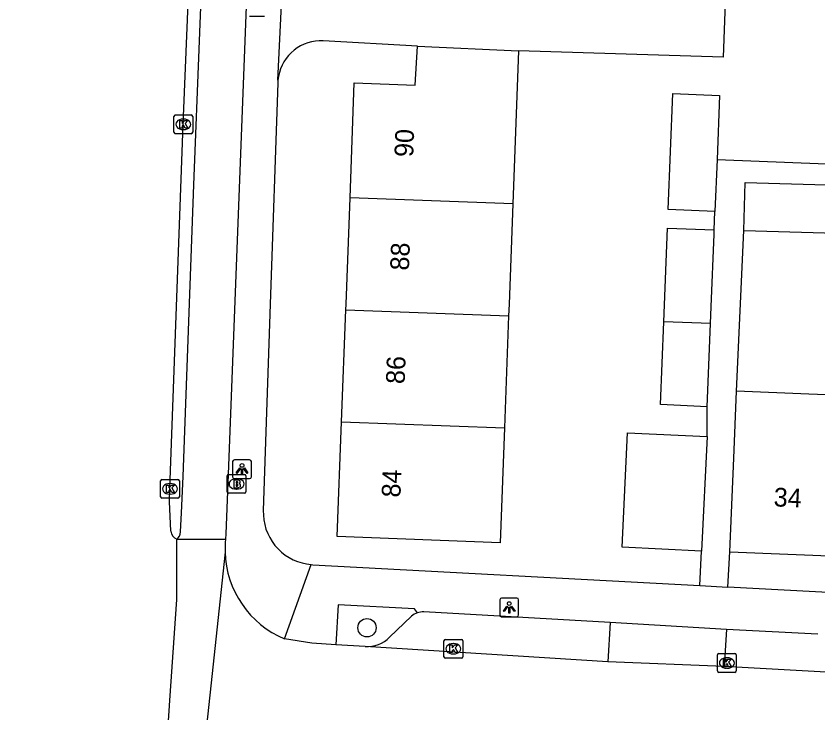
# Model space of a CAD drawing. Extents: x 161355 to 162026, y 386504 to 387459.
# Drawn here: x 161410.9 to 161453.62, y 387228.21 to 387265.35 of the extents above; entities that cross this region are included whole.
import ezdxf

# ---------------------------------------------------------------- set-up
doc = ezdxf.new("R2010")
doc.units = 0
for name, color, linetype in [('IMGEO_Boom', 7, 'Continuous'), ('IMGEO_Brandkraan', 7, 'Continuous'), ('IMGEO_Fietspad_open', 7, 'Continuous'), ('IMGEO_Kolk', 7, 'Continuous'), ('IMGEO_Lichtpunt', 7, 'Continuous'), ('IMGEO_Pand', 7, 'Continuous'), ('IMGEO_Pand_nummerreeks', 7, 'Continuous'), ('IMGEO_Parkeervlak_open', 7, 'Continuous'), ('IMGEO_Rijbaan_lokaal_gesloten', 7, 'Continuous'), ('IMGEO_Rijbaan_lokaal_open', 7, 'Continuous'), ('IMGEO_Voetpad_open', 7, 'Continuous')]:
    doc.layers.add(name, color=color, linetype=linetype)

msp = doc.modelspace()

# ---------------------------------------------------------------- linework, layer by layer
at = {"layer": 'IMGEO_Boom'}
msp.add_circle((161429.594, 387232.748), 0.489, dxfattribs=at)
at = {"layer": 'IMGEO_Brandkraan'}
for p, q in [((161422.144, 387239.989), (161422.144, 387240.841)), ((161422.219, 387240.915), (161423.071, 387240.915)), ((161423.145, 387240.841), (161423.145, 387239.989)), ((161422.632, 387240.695), (161422.657, 387240.695)), ((161423.071, 387239.915), (161422.219, 387239.915)), ((161422.655, 387240.135), (161422.63, 387240.135))]:
    msp.add_line(p, q, dxfattribs=at)
for points in [[(161422.144, 387239.989), (161422.144, 387240.841)], [(161422.219, 387240.915), (161423.071, 387240.915)], [(161423.145, 387240.841), (161423.145, 387239.989)], [(161422.492, 387240.615), (161422.492, 387240.215), (161422.705, 387240.215)], [(161422.723, 387240.615), (161422.492, 387240.615)], [(161422.671, 387240.534), (161422.617, 387240.534), (161422.617, 387240.458)], [(161422.617, 387240.458), (161422.67, 387240.458)], [(161422.679, 387240.382), (161422.617, 387240.382), (161422.617, 387240.301)], [(161422.617, 387240.301), (161422.679, 387240.301)], [(161423.071, 387239.915), (161422.219, 387239.915)]]:
    msp.add_lwpolyline(points, dxfattribs=at)
for centre, radius, start, end in [((161422.221, 387240.839), 0.0765, 91.552, 178.448), ((161422.221, 387240.839), 0.0765, 91.552, 178.448), ((161423.069, 387240.839), 0.0765, 1.552, 88.448), ((161423.069, 387240.839), 0.0765, 1.552, 88.448), ((161422.672, 387240.496), 0.0379, 267.8285, 90.9355), ((161422.68, 387240.341), 0.0404, 269.8759, 90.5077), ((161422.727, 387240.47), 0.145, 59.4692, 91.5367), ((161422.752, 387240.517), 0.0922, 285.5137, 58.1501), ((161422.757, 387240.325), 0.105, 301.3115, 78.989), ((161422.221, 387239.991), 0.0765, 181.552, 268.448), ((161422.221, 387239.991), 0.0765, 181.552, 268.448), ((161422.711, 387240.466), 0.251, 268.6676, 293.5347), ((161423.069, 387239.991), 0.0765, 271.552, 358.448), ((161423.069, 387239.991), 0.0765, 271.552, 358.448)]:
    msp.add_arc(centre, radius, start, end, dxfattribs=at)
for centre, major_axis, ratio, start_param, end_param in [((161422.631, 387240.415), (-0.387, 0.002), 0.722429, 4.712389, 7.853982), ((161422.656, 387240.415), (-0.39, 0.002), 0.717154, 1.570796, 4.712389)]:
    msp.add_ellipse(centre, major_axis=major_axis, ratio=ratio, start_param=start_param, end_param=end_param, dxfattribs=at)
at = {"layer": 'IMGEO_Fietspad_open'}
for points in [[(161419.666, 387237.854), (161419.705, 387238.873), (161419.796, 387240.803), (161420.363, 387256.359), (161422.793, 387317.755), (161423.756, 387343.477)], [(161426.155, 387343.151), (161425.193, 387317.684), (161424.441, 387299.132), (161422.183, 387240.478), (161422.081, 387237.762), (161422.061, 387237.471)]]:
    msp.add_lwpolyline(points, dxfattribs=at)
msp.add_arc((161419.115, 387237.898), 0.553, 308.2163, 355.4102, dxfattribs=at)
at = {"layer": 'IMGEO_Kolk'}
for p, q in [((161419.309, 387259.151), (161419.309, 387260.003)), ((161419.384, 387260.077), (161420.236, 387260.077)), ((161420.31, 387260.003), (161420.31, 387259.151)), ((161419.797, 387259.857), (161419.822, 387259.857)), ((161419.82, 387259.297), (161419.795, 387259.297)), ((161420.236, 387259.077), (161419.384, 387259.077)), ((161418.599, 387239.727), (161418.599, 387240.579)), ((161418.674, 387240.653), (161419.526, 387240.653)), ((161419.087, 387240.433), (161419.112, 387240.433)), ((161419.6, 387240.579), (161419.6, 387239.727)), ((161419.11, 387239.873), (161419.085, 387239.873)), ((161419.526, 387239.653), (161418.674, 387239.653)), ((161433.694, 387231.205), (161433.694, 387232.057)), ((161433.769, 387232.131), (161434.621, 387232.131)), ((161434.182, 387231.911), (161434.207, 387231.911)), ((161434.695, 387232.057), (161434.695, 387231.205)), ((161434.205, 387231.351), (161434.18, 387231.351)), ((161448.341, 387231.373), (161449.193, 387231.373)), ((161434.621, 387231.131), (161433.769, 387231.131)), ((161448.266, 387230.447), (161448.266, 387231.299)), ((161448.754, 387231.153), (161448.779, 387231.153)), ((161449.267, 387231.299), (161449.267, 387230.447)), ((161448.777, 387230.593), (161448.752, 387230.593)), ((161449.193, 387230.373), (161448.341, 387230.373))]:
    msp.add_line(p, q, dxfattribs=at)
for points in [[(161419.309, 387259.151), (161419.309, 387260.003)], [(161419.384, 387260.077), (161420.236, 387260.077)], [(161420.31, 387260.003), (161420.31, 387259.151)], [(161419.63, 387259.777), (161419.753, 387259.777), (161419.753, 387259.626), (161419.883, 387259.777), (161420.047, 387259.777), (161419.901, 387259.626), (161420.054, 387259.377), (161419.902, 387259.377), (161419.817, 387259.541), (161419.753, 387259.474), (161419.753, 387259.377), (161419.63, 387259.377), (161419.63, 387259.777)], [(161420.236, 387259.077), (161419.384, 387259.077)], [(161418.599, 387239.727), (161418.599, 387240.579)], [(161418.674, 387240.653), (161419.526, 387240.653)], [(161418.92, 387240.353), (161419.043, 387240.353), (161419.043, 387240.202), (161419.173, 387240.353), (161419.337, 387240.353), (161419.191, 387240.202), (161419.344, 387239.953), (161419.192, 387239.953), (161419.107, 387240.117), (161419.043, 387240.05), (161419.043, 387239.953), (161418.92, 387239.953), (161418.92, 387240.353)], [(161419.6, 387240.579), (161419.6, 387239.727)], [(161419.526, 387239.653), (161418.674, 387239.653)], [(161433.694, 387231.205), (161433.694, 387232.057)], [(161433.769, 387232.131), (161434.621, 387232.131)], [(161434.015, 387231.831), (161434.138, 387231.831), (161434.138, 387231.68), (161434.268, 387231.831), (161434.432, 387231.831), (161434.286, 387231.68), (161434.439, 387231.431), (161434.287, 387231.431), (161434.202, 387231.595), (161434.138, 387231.528), (161434.138, 387231.431), (161434.015, 387231.431), (161434.015, 387231.831)], [(161434.695, 387232.057), (161434.695, 387231.205)], [(161448.341, 387231.373), (161449.193, 387231.373)], [(161434.621, 387231.131), (161433.769, 387231.131)], [(161448.266, 387230.447), (161448.266, 387231.299)], [(161448.587, 387231.073), (161448.71, 387231.073), (161448.71, 387230.922), (161448.84, 387231.073), (161449.004, 387231.073), (161448.858, 387230.922), (161449.011, 387230.673), (161448.859, 387230.673), (161448.774, 387230.837), (161448.71, 387230.77), (161448.71, 387230.673), (161448.587, 387230.673), (161448.587, 387231.073)], [(161449.267, 387231.299), (161449.267, 387230.447)], [(161449.193, 387230.373), (161448.341, 387230.373)]]:
    msp.add_lwpolyline(points, dxfattribs=at)
for centre, start, end in [((161419.386, 387260.001), 91.552, 178.448), ((161419.386, 387260.001), 91.552, 178.448), ((161420.234, 387260.001), 1.552, 88.448), ((161420.234, 387260.001), 1.552, 88.448), ((161419.386, 387259.153), 181.552, 268.448), ((161419.386, 387259.153), 181.552, 268.448), ((161420.234, 387259.153), 271.552, 358.448), ((161420.234, 387259.153), 271.552, 358.448), ((161418.676, 387240.577), 91.552, 178.448), ((161418.676, 387240.577), 91.552, 178.448), ((161419.524, 387240.577), 1.552, 88.448), ((161419.524, 387240.577), 1.552, 88.448), ((161418.676, 387239.729), 181.552, 268.448), ((161418.676, 387239.729), 181.552, 268.448), ((161419.524, 387239.729), 271.552, 358.448), ((161419.524, 387239.729), 271.552, 358.448), ((161433.771, 387232.055), 91.552, 178.448), ((161433.771, 387232.055), 91.552, 178.448), ((161434.619, 387232.055), 1.552, 88.448), ((161434.619, 387232.055), 1.552, 88.448), ((161448.343, 387231.297), 91.552, 178.448), ((161448.343, 387231.297), 91.552, 178.448), ((161449.191, 387231.297), 1.552, 88.448), ((161449.191, 387231.297), 1.552, 88.448), ((161433.771, 387231.207), 181.552, 268.448), ((161433.771, 387231.207), 181.552, 268.448), ((161434.619, 387231.207), 271.552, 358.448), ((161434.619, 387231.207), 271.552, 358.448), ((161448.343, 387230.449), 181.552, 268.448), ((161448.343, 387230.449), 181.552, 268.448), ((161449.191, 387230.449), 271.552, 358.448), ((161449.191, 387230.449), 271.552, 358.448)]:
    msp.add_arc(centre, 0.0765, start, end, dxfattribs=at)
for centre, major_axis, ratio, start_param, end_param in [((161419.796, 387259.577), (-0.387, 0.002), 0.722429, 4.712389, 7.853982), ((161419.821, 387259.577), (-0.39, 0.002), 0.717154, 1.570796, 4.712389), ((161419.086, 387240.153), (-0.387, 0.002), 0.722429, 4.712389, 7.853982), ((161419.111, 387240.153), (-0.39, 0.002), 0.717154, 1.570796, 4.712389), ((161434.181, 387231.631), (-0.387, 0.002), 0.722429, 4.712389, 7.853982), ((161434.206, 387231.631), (-0.39, 0.002), 0.717154, 1.570796, 4.712389), ((161448.753, 387230.873), (-0.387, 0.002), 0.722429, 4.712389, 7.853982), ((161448.778, 387230.873), (-0.39, 0.002), 0.717154, 1.570796, 4.712389)]:
    msp.add_ellipse(centre, major_axis=major_axis, ratio=ratio, start_param=start_param, end_param=end_param, dxfattribs=at)
at = {"layer": 'IMGEO_Lichtpunt'}
for p, q in [((161423.327, 387265.349), (161424.135, 387265.349)), ((161423.327, 387265.349), (161424.135, 387265.349)), ((161422.438, 387241.603), (161422.438, 387240.796)), ((161422.438, 387241.603), (161422.438, 387240.796)), ((161423.34, 387241.698), (161422.532, 387241.698)), ((161423.34, 387241.698), (161422.532, 387241.698)), ((161423.434, 387240.796), (161423.434, 387241.603)), ((161423.434, 387240.796), (161423.434, 387241.603)), ((161422.532, 387240.702), (161423.34, 387240.702)), ((161422.532, 387240.702), (161423.34, 387240.702)), ((161437.575, 387234.334), (161436.767, 387234.334)), ((161437.575, 387234.334), (161436.767, 387234.334)), ((161436.673, 387234.239), (161436.673, 387233.432)), ((161436.673, 387234.239), (161436.673, 387233.432)), ((161437.669, 387233.432), (161437.669, 387234.239)), ((161437.669, 387233.432), (161437.669, 387234.239)), ((161436.767, 387233.338), (161437.575, 387233.338)), ((161436.767, 387233.338), (161437.575, 387233.338))]:
    msp.add_line(p, q, dxfattribs=at)
for points in [[(161422.812, 387241.267), (161422.851, 387241.239), (161422.663, 387240.977), (161422.625, 387241.004), (161422.812, 387241.267)], [(161422.914, 387241.219), (161422.961, 387241.219), (161422.961, 387240.897), (161422.914, 387240.897), (161422.914, 387241.219)], [(161423.024, 387241.239), (161423.062, 387241.266), (161423.249, 387241.004), (161423.21, 387240.976), (161423.024, 387241.239)], [(161437.047, 387233.903), (161437.086, 387233.875), (161436.898, 387233.613), (161436.86, 387233.64), (161437.047, 387233.903)], [(161437.259, 387233.875), (161437.297, 387233.902), (161437.484, 387233.64), (161437.445, 387233.612), (161437.259, 387233.875)], [(161437.149, 387233.855), (161437.196, 387233.855), (161437.196, 387233.533), (161437.149, 387233.533), (161437.149, 387233.855)]]:
    msp.add_lwpolyline(points, dxfattribs=at)
for centre in [(161422.937, 387241.401), (161437.172, 387234.037)]:
    msp.add_circle(centre, 0.0994, dxfattribs=at)
for centre, start, end in [((161422.532, 387241.603), 90, 180), ((161422.532, 387241.603), 90, 180), ((161423.34, 387241.603), 0, 90), ((161423.34, 387241.603), 0, 90), ((161422.532, 387240.796), 180, 270), ((161422.532, 387240.796), 180, 270), ((161423.34, 387240.796), 270, 0), ((161423.34, 387240.796), 270, 360), ((161436.767, 387234.239), 90, 180), ((161436.767, 387234.239), 90, 180), ((161437.575, 387234.239), 0, 90), ((161437.575, 387234.239), 0, 90), ((161436.767, 387233.432), 180, 270), ((161436.767, 387233.432), 180, 270), ((161437.575, 387233.432), 270, 0), ((161437.575, 387233.432), 270, 360)]:
    msp.add_arc(centre, 0.0946, start, end, dxfattribs=at)
at = {"layer": 'IMGEO_Pand'}
for points in [[(161428.689, 387255.669), (161428.918, 387261.791), (161432.168, 387261.669), (161432.291, 387263.751)], [(161432.291, 387263.751), (161437.666, 387263.5)], [(161437.666, 387263.5), (161437.36, 387255.343)], [(161448.129, 387254.939), (161445.636, 387255.032), (161445.879, 387261.214), (161448.372, 387261.116), (161448.238, 387257.704)], [(161448.238, 387257.704), (161448.129, 387254.939)], [(161449.66, 387253.916), (161449.735, 387256.474), (161455.924, 387256.291)], [(161428.465, 387249.697), (161428.476, 387250), (161428.689, 387255.669)], [(161437.36, 387255.343), (161428.689, 387255.669)], [(161437.36, 387255.343), (161437.16, 387250), (161437.136, 387249.371)], [(161445.401, 387249.061), (161445.597, 387254.036), (161448.09, 387253.962)], [(161447.893, 387248.967), (161447.928, 387249.848), (161448.081, 387253.716), (161448.09, 387253.962)], [(161449.66, 387253.916), (161455.817, 387253.734)], [(161428.241, 387243.725), (161428.465, 387249.697)], [(161428.465, 387249.697), (161437.136, 387249.371)], [(161437.136, 387249.371), (161436.913, 387243.399)], [(161447.718, 387244.53), (161445.228, 387244.652), (161445.401, 387249.061)], [(161447.893, 387248.967), (161445.401, 387249.061)], [(161447.718, 387244.53), (161447.893, 387248.967)], [(161448.92, 387236.796), (161449.129, 387241.792), (161449.278, 387245.363)], [(161455.45, 387245.105), (161453.127, 387245.202), (161449.278, 387245.363)], [(161436.913, 387243.399), (161436.684, 387237.279), (161428.012, 387237.604), (161428.241, 387243.725)], [(161428.241, 387243.725), (161436.913, 387243.399)], [(161447.418, 387236.832), (161443.182, 387237.038), (161443.479, 387243.14), (161447.715, 387242.934)], [(161447.715, 387242.934), (161447.418, 387236.832)], [(161448.92, 387236.796), (161455.1, 387236.538)]]:
    msp.add_lwpolyline(points, dxfattribs=at)
at = {"layer": 'IMGEO_Parkeervlak_open'}
msp.add_lwpolyline([(161431.967, 387233.361), (161430.799, 387232.241)], dxfattribs=at)
for centre, radius, start, end in [((161432.583, 387232.681), 0.918, 109.487, 132.1683), ((161429.586, 387233.462), 1.721, 267.0419, 314.8206)]:
    msp.add_arc(centre, radius, start, end, dxfattribs=at)
at = {"layer": 'IMGEO_Rijbaan_lokaal_gesloten'}
for points in [[(161419.149, 387237.89), (161419.082, 387239.471), (161419.1, 387240.153), (161419.81, 387259.577), (161420.632, 387279.824), (161421.338, 387297.879)], [(161410.899, 387128.127), (161411.412, 387134.289), (161414.657, 387171.35), (161416.295, 387190.705), (161417.265, 387202.857), (161417.804, 387210.361), (161418.67, 387222.319), (161419.099, 387228.872), (161419.473, 387234.252), (161419.457, 387237.464)], [(161419.457, 387237.464), (161422.061, 387237.471)], [(161422.034, 387236.778), (161420.407, 387221.545)]]:
    msp.add_lwpolyline(points, dxfattribs=at)
for centre, radius, start, end in [((161419.69, 387237.957), 0.545, 187.0425, 244.6918), ((161427.261, 387236.921), 5.229, 173.9664, 181.5713)]:
    msp.add_arc(centre, radius, start, end, dxfattribs=at)
at = {"layer": 'IMGEO_Rijbaan_lokaal_open'}
for points in [[(161442.545, 387233.036), (161442.416, 387230.925)], [(161448.748, 387232.658), (161442.545, 387233.036)], [(161448.748, 387232.658), (161448.617, 387230.693)], [(161427.926, 387231.845), (161426.65, 387231.927), (161425.2, 387232.152)], [(161429.497, 387231.743), (161427.926, 387231.845)], [(161442.416, 387230.925), (161429.497, 387231.743)], [(161448.617, 387230.693), (161442.416, 387230.925)], [(161456.603, 387230.24), (161448.617, 387230.693)]]:
    msp.add_lwpolyline(points, dxfattribs=at)
msp.add_arc((161427.207, 387236.922), 5.175, 181.595, 247.1799, dxfattribs=at)
at = {"layer": 'IMGEO_Voetpad_open'}
for points in [[(161426.847, 387312.983), (161426.864, 387312.807), (161426.897, 387312.634), (161426.945, 387312.463), (161427.008, 387312.298), (161427.085, 387312.139), (161427.177, 387311.988), (161427.281, 387311.846), (161427.398, 387311.713), (161427.526, 387311.591), (161427.665, 387311.482), (161427.813, 387311.385), (161427.969, 387311.301), (161428.132, 387311.232), (161428.3, 387311.178), (161428.472, 387311.139), (161428.647, 387311.116), (161428.736, 387311.11), (161439.266, 387310.659), (161450.291, 387310.178), (161448.569, 387263.164), (161437.666, 387263.5)], [(161424.852, 387261.926), (161425.168, 387268.528), (161425.176, 387268.586)], [(161432.291, 387263.751), (161427.26, 387264.034), (161427.052, 387264.033), (161426.846, 387264.014), (161426.642, 387263.976), (161426.442, 387263.921), (161426.247, 387263.847), (161426.06, 387263.757), (161425.882, 387263.65), (161425.715, 387263.528), (161425.558, 387263.391), (161425.415, 387263.241), (161425.286, 387263.078), (161425.171, 387262.905), (161425.073, 387262.722), (161424.991, 387262.532), (161424.927, 387262.334), (161424.881, 387262.132), (161424.852, 387261.926)], [(161424.852, 387261.926), (161424.844, 387261.792), (161424.443, 387250), (161424.069, 387238.991), (161424.072, 387238.741), (161424.097, 387238.493), (161424.144, 387238.248), (161424.213, 387238.008), (161424.303, 387237.775), (161424.413, 387237.552), (161424.543, 387237.339), (161424.691, 387237.138), (161424.857, 387236.952), (161425.039, 387236.781), (161425.235, 387236.626), (161425.445, 387236.491), (161425.665, 387236.374), (161425.895, 387236.277), (161426.133, 387236.202), (161426.377, 387236.148), (161426.624, 387236.116)], [(161448.238, 387257.704), (161461.244, 387257.196)], [(161448.09, 387253.962), (161448.129, 387254.939)], [(161449.278, 387245.363), (161449.66, 387253.916)], [(161447.715, 387242.934), (161447.718, 387244.53)], [(161447.317, 387235.001), (161447.418, 387236.832)], [(161448.808, 387234.92), (161448.92, 387236.796)], [(161425.2, 387232.152), (161426.624, 387236.116)], [(161426.624, 387236.116), (161426.712, 387236.11), (161447.317, 387235.001)], [(161447.317, 387235.001), (161448.808, 387234.92)], [(161473.158, 387233.61), (161448.808, 387234.92)], [(161432.277, 387233.546), (161432.12, 387233.758), (161428.05, 387233.971), (161427.926, 387231.845)], [(161442.545, 387233.036), (161432.619, 387233.596)], [(161453.616, 387232.414), (161448.748, 387232.658)]]:
    msp.add_lwpolyline(points, dxfattribs=at)
msp.add_arc((161432.581, 387232.662), 0.934, 87.659, 108.9763, dxfattribs=at)

# ---------------------------------------------------------------- texts
at = {"layer": 'IMGEO_Pand_nummerreeks'}
for s, rotation, p in [('90', 87.8548, (161432.052, 387257.822)), ('88', 87.8548, (161431.825, 387251.775)), ('86', 87.8548, (161431.599, 387245.726)), ('84', 87.8548, (161431.372, 387239.679)), ('34', 357.6084, (161451.244, 387239.221))]:
    msp.add_text(s, height=1, rotation=rotation, dxfattribs=at).set_placement(p)

doc.saveas('drawing.dxf')
